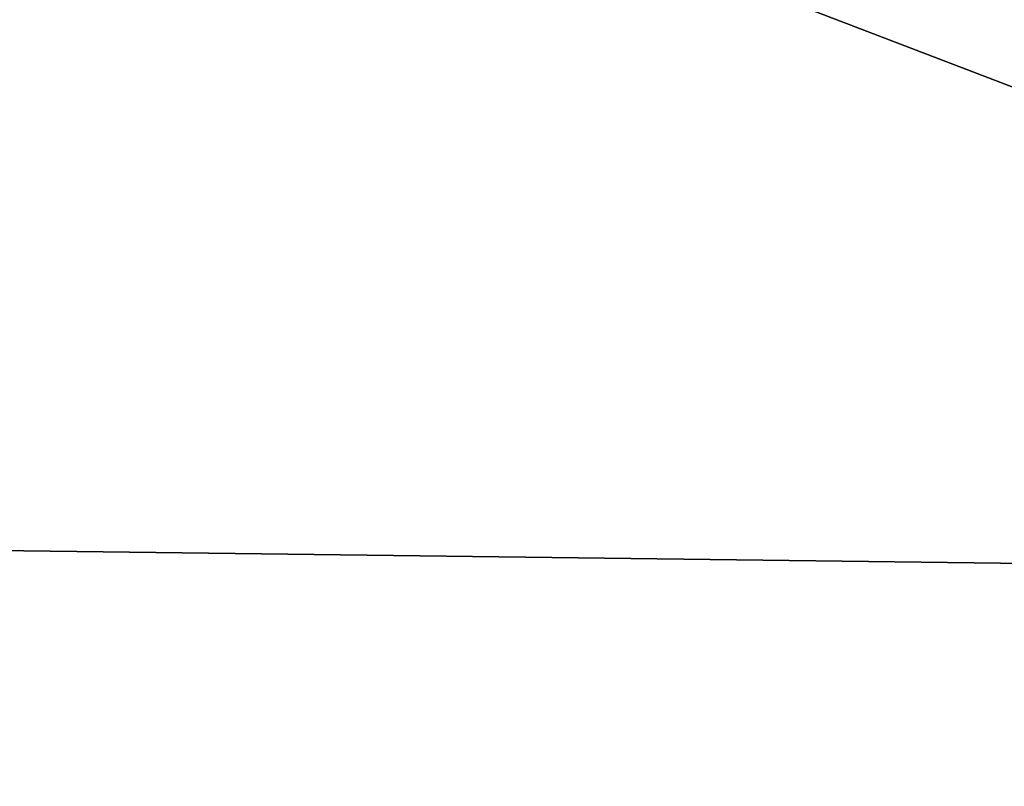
# Model space of a CAD drawing. Extents: x -200 to 200, y -832 to 754.
# Tile 632 of 1056: x -103.941 to -103.571, y 675.706 to 675.994. Entities that reach past the tile are written whole.
import ezdxf

# ---------------------------------------------------------------- set-up
doc = ezdxf.new("R2010")
doc.units = 0
doc.header["$LTSCALE"] = 74.25
for name, color, linetype in [('1713', 7, 'CONTINUOUS'), ('740', 7, 'CONTINUOUS'), ('829', 7, 'CONTINUOUS'), ('830', 7, 'CONTINUOUS')]:
    doc.layers.add(name, color=color, linetype=linetype)

msp = doc.modelspace()

# ---------------------------------------------------------------- linework, layer by layer
at = {"layer": '1713', "color": 7, "linetype": 'CONTINUOUS'}
msp.add_3dface([(-100, 676.85832, 68.65), (-106.34284, 674.3908, 68.65), (-100, 675.63358, 68.62499), (-100, 676.85832, 68.65)], dxfattribs=at)
at = {"layer": '740', "color": 7, "linetype": 'CONTINUOUS'}
for points in [[(160, 676.5, 9.52628), (-160, 676.5, 9.52628), (-160, 672.47372, 5.5), (160, 676.5, 9.52628)], [(160, 676.5, -9.52628), (160, 672.47372, -5.5), (-160, 676.5, -9.52628), (160, 676.5, -9.52628)], [(160, 672.47372, 5.5), (160, 676.5, 9.52628), (-160, 672.47372, 5.5), (160, 672.47372, 5.5)], [(160, 672.47372, -5.5), (-160, 672.47372, -5.5), (-160, 676.5, -9.52628), (160, 672.47372, -5.5)]]:
    msp.add_3dface(points, dxfattribs=at)
at = {"layer": '829', "color": 7, "linetype": 'CONTINUOUS'}
msp.add_3dface([(-100, 676.85832, 68.65), (-106.51238, 676.08224, 68.65), (-106.34284, 674.3908, 68.65), (-100, 676.85832, 68.65)], dxfattribs=at)
at = {"layer": '830', "color": 7, "linetype": 'CONTINUOUS'}
for points in [[(-104.48799, 676.32146, 15.65), (-100, 677.5, 15.65), (-92.44463, 673.96071, 15.65), (-104.48799, 676.32146, 15.65)], [(-107.80117, 673.70147, 15.65), (-104.48799, 676.32146, 15.65), (-100, 674.6, 15.65), (-107.80117, 673.70147, 15.65)], [(-104.48799, 676.32146, 15.65), (-92.44463, 673.96071, 15.65), (-100, 674.6, 15.65), (-104.48799, 676.32146, 15.65)]]:
    msp.add_3dface(points, dxfattribs=at)

doc.saveas('drawing.dxf')
